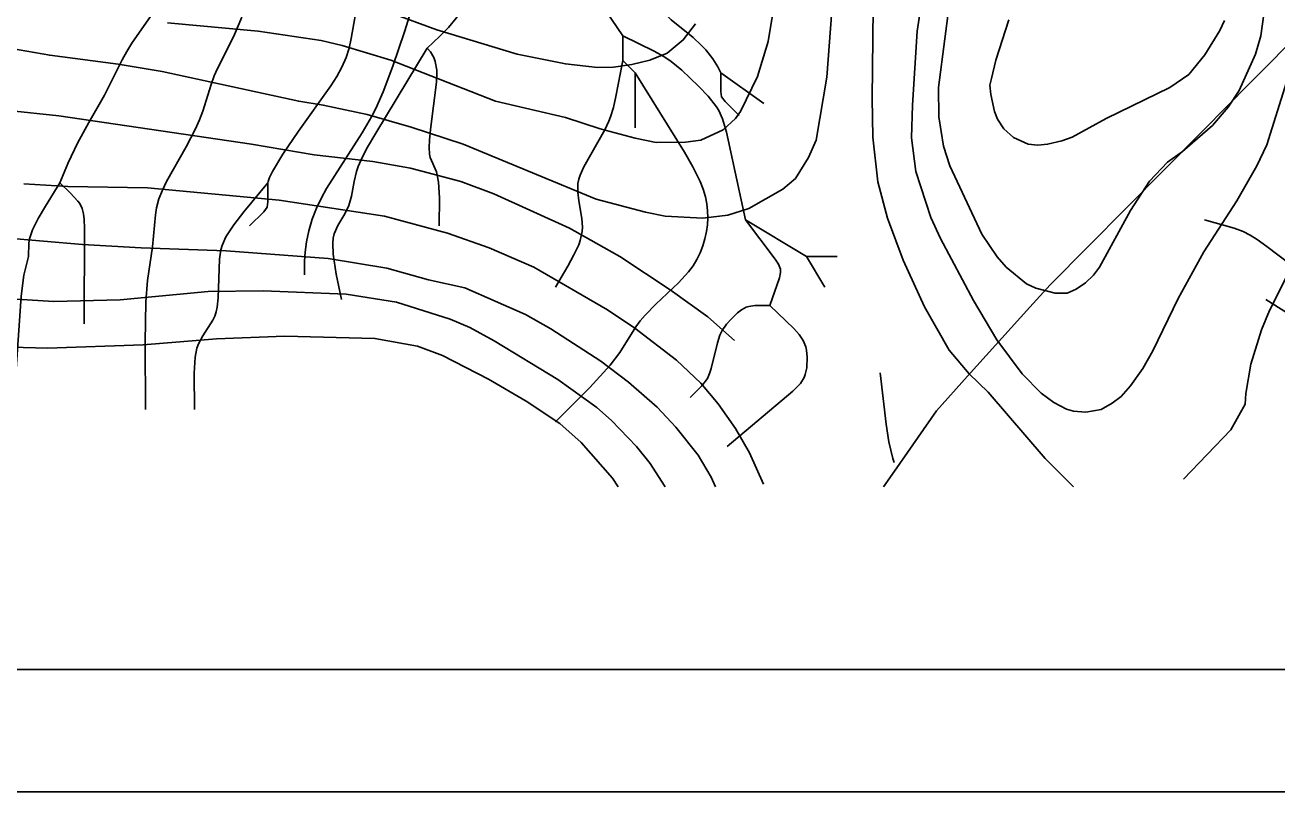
# Model space of a CAD drawing. Extents: x -709584 to -702006, y -1161789 to -1157496.
# Drawn here: x -705846 to -705335, y -1161766 to -1161453 of the extents above; entities that cross this region are included whole.
import ezdxf

# ---------------------------------------------------------------- set-up
doc = ezdxf.new("R2010")
doc.units = 0
for name, color, linetype in [('120_vrstevnice hlavní', 7, 'Continuous'), ('122_vrstevnice základní', 7, 'Continuous'), ('408_BPEJ_linie', 7, 'Continuous'), ('411_akumulovaný odtok', 7, 'Continuous'), ('800_mřížka', 7, 'Continuous')]:
    doc.layers.add(name, color=color, linetype=linetype)

msp = doc.modelspace()

# ---------------------------------------------------------------- linework, layer by layer
at = {"layer": '120_vrstevnice hlavní'}
for points in [[(-705338.94, -1161438.2), (-705341.51, -1161457), (-705343.64, -1161464.41), (-705350.34, -1161479.23), (-705354.76, -1161486.07), (-705361.17, -1161493.48), (-705373.42, -1161504.17), (-705379.55, -1161508.44), (-705386.96, -1161516.28), (-705394.66, -1161528.25), (-705407.34, -1161551.34), (-705409.76, -1161554.61), (-705413.06, -1161557.81), (-705416.92, -1161560.39), (-705420.62, -1161561.95), (-705425.43, -1161562.02), (-705433.41, -1161559.89), (-705437.12, -1161558.18), (-705445.53, -1161551.34), (-705449.09, -1161547.2), (-705455.36, -1161537.94), (-705468.47, -1161510.01), (-705471.03, -1161502.03), (-705473.03, -1161490.06), (-705473.17, -1161478.09), (-705467.9, -1161438.2)], [(-705710.71, -1161442.47), (-705677.93, -1161454.44), (-705645.16, -1161464.41), (-705625.5, -1161468.4), (-705612.39, -1161469.83), (-705605.83, -1161469.69), (-705598.42, -1161468.69), (-705591.01, -1161466.84), (-705583.89, -1161463.99), (-705577.33, -1161458.57), (-705572.34, -1161452.02)], [(-705870.59, -1161538.08), (-705822.71, -1161542.07), (-705798.77, -1161543.5), (-705764, -1161544.64), (-705722.39, -1161547.77), (-705698.45, -1161551.76), (-705681.35, -1161556.47), (-705666.53, -1161559.74), (-705641.74, -1161570.72), (-705631.48, -1161576.56), (-705610.96, -1161589.67), (-705599.7, -1161598.22), (-705588.02, -1161608.48), (-705580.33, -1161616.6), (-705571.21, -1161628.14), (-705565.93, -1161637.12), (-705564.15, -1161641.05)]]:
    msp.add_lwpolyline(points, dxfattribs=at)
at = {"layer": '122_vrstevnice základní'}
for points in [[(-705787.94, -1161451.59), (-705750.89, -1161455.01), (-705725.24, -1161458.86), (-705716.69, -1161460.85), (-705696.74, -1161466.84), (-705654, -1161483.65), (-705625.5, -1161490.21), (-705611.25, -1161494.91), (-705597, -1161498.76), (-705588.45, -1161500.47), (-705576.48, -1161500.32), (-705570.21, -1161499.47), (-705561.09, -1161495.33), (-705555.96, -1161490.63), (-705553.96, -1161487.78), (-705546.98, -1161473.53), (-705542.71, -1161459.28), (-705532.73, -1161399.44)], [(-705499.67, -1161433.35), (-705500.24, -1161482.37), (-705499.96, -1161498.33), (-705497.96, -1161516.57), (-705493.97, -1161531.39), (-705487.56, -1161548.49), (-705478.87, -1161567.58), (-705468.75, -1161585.25), (-705460.63, -1161594.94), (-705452.79, -1161602.35), (-705429.57, -1161629.42), (-705418.05, -1161641.05)], [(-705858.05, -1161460.99), (-705836.1, -1161464.84), (-705808.17, -1161468.55), (-705790.22, -1161471.54), (-705734.36, -1161483.65), (-705724.39, -1161485.22), (-705706.43, -1161489.06), (-705688.48, -1161494.2), (-705667.23, -1161501.16), (-705612.96, -1161523.55), (-705592.72, -1161528.96), (-705584.74, -1161530.53), (-705569.35, -1161531.39), (-705559.09, -1161530.1), (-705550.54, -1161527.4), (-705536.72, -1161519.56), (-705531.45, -1161515.14), (-705526.18, -1161506.59), (-705523.04, -1161499.47), (-705518.77, -1161473.82), (-705516.63, -1161446.75)], [(-705480.44, -1161446.18), (-705481.86, -1161455.01), (-705483.79, -1161485.27), (-705484.14, -1161498.61), (-705482.43, -1161512.29), (-705476.3, -1161531.1), (-705472.31, -1161539.65)], [(-705356.32, -1161450.74), (-705358.18, -1161454.72), (-705364.3, -1161464.7), (-705370.86, -1161472.68), (-705378.7, -1161478.09), (-705404.63, -1161490.63), (-705418.59, -1161498.33), (-705422.72, -1161499.78), (-705428.57, -1161501.18), (-705432.56, -1161501.61), (-705436.55, -1161501.18), (-705442.53, -1161498.47), (-705446.38, -1161494.91), (-705448.99, -1161491), (-705450.23, -1161487.78), (-705451.8, -1161480.94), (-705452.14, -1161477.12), (-705451.51, -1161474.39), (-705449.64, -1161466.93), (-705444.39, -1161450.45)], [(-705472.31, -1161539.65), (-705458.81, -1161564.99), (-705449.23, -1161580.97), (-705438.97, -1161594.94), (-705431.13, -1161602.78), (-705426.07, -1161606.64), (-705420.88, -1161609.33), (-705417.92, -1161610.08), (-705412.9, -1161610.47), (-705406.62, -1161609.47), (-705402.21, -1161606.91), (-705398.49, -1161604.09), (-705394.66, -1161599.78), (-705389.67, -1161592.66), (-705385.54, -1161585.53), (-705375.28, -1161564.16), (-705364.73, -1161545.07), (-705363.31, -1161542.79), (-705351.34, -1161524.26), (-705343.07, -1161510.01), (-705339.08, -1161501.46), (-705330.96, -1161475.81)], [(-705852.92, -1161487.36), (-705832.4, -1161489.64), (-705753.74, -1161501.18), (-705728.09, -1161505.45), (-705704.15, -1161508.16), (-705688.76, -1161511.01), (-705668.25, -1161516.42), (-705654.71, -1161521.41), (-705623.79, -1161535.38), (-705603.27, -1161547.06), (-705582.75, -1161560.6), (-705567.36, -1161571.57), (-705556.39, -1161581.26)], [(-705544.56, -1161639.97), (-705550.26, -1161627.14), (-705555.96, -1161617.17), (-705563.08, -1161607.19), (-705570.21, -1161598.64), (-705580.18, -1161589.24), (-705597.14, -1161576.27), (-705608.25, -1161568.72), (-705638.32, -1161551.34), (-705656.56, -1161543.5), (-705673.66, -1161537.51), (-705699.31, -1161530.53), (-705742.34, -1161523.98), (-705796.2, -1161518.99), (-705828.69, -1161518.42), (-705846.65, -1161517.28)], [(-705373, -1161637.86), (-705353.76, -1161617.8), (-705347.92, -1161607.33), (-705347.63, -1161602.92), (-705345.5, -1161590.95), (-705341.22, -1161576.99), (-705337.94, -1161569.01), (-705327.83, -1161549.06)], [(-705584.79, -1161641.05), (-705585.03, -1161640.54), (-705590.87, -1161631.42), (-705596.43, -1161624.58), (-705606.69, -1161613.89), (-705612.67, -1161608.62), (-705628.63, -1161597.22), (-705654.57, -1161581.4), (-705664.54, -1161575.99), (-705672.52, -1161572.57), (-705694.46, -1161565.58), (-705714.98, -1161562.31), (-705748.9, -1161561.03), (-705771.41, -1161561.31), (-705807.32, -1161564.73), (-705834.39, -1161565.3), (-705876, -1161562.74)], [(-705604, -1161641.05), (-705606.26, -1161637.4), (-705619.08, -1161622.87), (-705627.78, -1161615.17), (-705641.46, -1161606.05), (-705656.84, -1161597.08), (-705675.65, -1161587.39), (-705685.91, -1161583.54), (-705703.3, -1161580.4), (-705740.06, -1161579.55), (-705767.99, -1161580.55), (-705797.91, -1161583.11), (-705836.96, -1161584.39), (-705871.73, -1161583.4)]]:
    msp.add_lwpolyline(points, dxfattribs=at)
at = {"layer": '408_BPEJ_linie'}
msp.add_lwpolyline([(-705323.42, -1161453.49), (-705345.95, -1161476.22), (-705365.08, -1161495.52), (-705412.06, -1161542.92), (-705427.5, -1161558.5), (-705435.81, -1161567.7), (-705461.23, -1161595.86), (-705474, -1161610), (-705491.13, -1161634.57), (-705495.64, -1161641.05)], dxfattribs=at)
at = {"layer": '411_akumulovaný odtok'}
for p, q in [((-705601.99, -1161467), (-705601.99, -1161457)), ((-705596.99, -1161472), (-705601.99, -1161467)), ((-705596.99, -1161494.5), (-705596.99, -1161472)), ((-705544.49, -1161484.5), (-705561.99, -1161472)), ((-705526.99, -1161547), (-705551.99, -1161532)), ((-705514.49, -1161547), (-705526.99, -1161547)), ((-705519.49, -1161559.5), (-705526.99, -1161547)), ((-705339.49, -1161564.5), (-705311.99, -1161582))]:
    msp.add_line(p, q, dxfattribs=at)
for points in [[(-705731.99, -1161554.5), (-705732.02, -1161548.92), (-705731.75, -1161545.22), (-705731.21, -1161541), (-705730.3, -1161536.5), (-705728.91, -1161531.8), (-705727.14, -1161527.24), (-705725.15, -1161523.01), (-705723.09, -1161519.29), (-705708.49, -1161496.59), (-705704.62, -1161489.95), (-705702.85, -1161486.54), (-705699.84, -1161479.78), (-705695.91, -1161469.35), (-705691.13, -1161455.27), (-705686.82, -1161441.28), (-705685.09, -1161434.44), (-705684.45, -1161431.1), (-705684.02, -1161427.85), (-705683.67, -1161421.88), (-705682.5, -1161412.49), (-705681.95, -1161399.37), (-705681.99, -1161377)], [(-705681.99, -1161462), (-705676.75, -1161457.09), (-705673.23, -1161453.5), (-705670.11, -1161449.79), (-705668.98, -1161448.05), (-705668.21, -1161446.41), (-705667.37, -1161443.13), (-705667, -1161437.92), (-705667.1, -1161434.4), (-705667.47, -1161430.94), (-705668.18, -1161427.61), (-705670.18, -1161421.49), (-705670.54, -1161418.02), (-705670.21, -1161412.57), (-705668.62, -1161401.4), (-705668.27, -1161397.74), (-705668.35, -1161394.21), (-705668.68, -1161392.54), (-705669.29, -1161390.92), (-705670.31, -1161389.19), (-705671.68, -1161387.36), (-705675, -1161383.66), (-705681.99, -1161377)], [(-705561.99, -1161472), (-705563.17, -1161469.64), (-705565.22, -1161466.38), (-705568.15, -1161462.67), (-705569.86, -1161460.85), (-705573.32, -1161457.67), (-705582.26, -1161450.38), (-705584.9, -1161447.74), (-705586.07, -1161446.3), (-705587.11, -1161444.77), (-705588.91, -1161441.48), (-705594.24, -1161429.23), (-705595.89, -1161425.82), (-705597.82, -1161422.62), (-705598.98, -1161421.12), (-705601.57, -1161418.32), (-705605.85, -1161414.4), (-705626.99, -1161397)], [(-705601.99, -1161457), (-705608.97, -1161446.72), (-705610.57, -1161443.82), (-705611.34, -1161441.8), (-705611.75, -1161439.57), (-705611.92, -1161437.27), (-705611.95, -1161429.04), (-705612.1, -1161425.58), (-705612.47, -1161423.38), (-705613.27, -1161421.35), (-705614.51, -1161419.51), (-705616.81, -1161416.93), (-705626.99, -1161407)], [(-705746.99, -1161517), (-705746.93, -1161516.36), (-705746.3, -1161514.76), (-705745.13, -1161512.36), (-705740.92, -1161505.2), (-705734.47, -1161495.79), (-705721.25, -1161477.37), (-705718.88, -1161473.6), (-705716.79, -1161469.76), (-705715.07, -1161465.77), (-705713.85, -1161461.93), (-705712.91, -1161457.99), (-705710.11, -1161441.89)], [(-705831.99, -1161517), (-705828.53, -1161508.76), (-705824.67, -1161500.7), (-705820.13, -1161492.3), (-705813.68, -1161481.15), (-705806.56, -1161466.74), (-705804.64, -1161463.27), (-705802.55, -1161459.99), (-705793.76, -1161447.31)], [(-705796.99, -1161609.5), (-705797.17, -1161582.01), (-705796.84, -1161565.47), (-705796.17, -1161556.85), (-705794.06, -1161542.99), (-705792.91, -1161530.02), (-705792.47, -1161527.08), (-705791.48, -1161523.52), (-705790.08, -1161519.98), (-705788.39, -1161516.45), (-705780.34, -1161502.24), (-705776.5, -1161494.94), (-705774.87, -1161491.19), (-705773.58, -1161487.62), (-705770.2, -1161476.8), (-705768.9, -1161473.27), (-705767.55, -1161470.23), (-705761.08, -1161457.31), (-705757.66, -1161449.27)], [(-705551.99, -1161532), (-705559.76, -1161496.3), (-705561.37, -1161490.86), (-705562.87, -1161487.47), (-705563.81, -1161485.92), (-705567.24, -1161481.6), (-705571.11, -1161477.52), (-705577.9, -1161470.99), (-705582.23, -1161467.42), (-705585.35, -1161465.39), (-705589.27, -1161463.23), (-705601.99, -1161457)], [(-705716.99, -1161564.5), (-705719.1, -1161554.22), (-705720.36, -1161546), (-705720.52, -1161541.5), (-705720.32, -1161539.57), (-705719.88, -1161537.7), (-705718.41, -1161534.4), (-705715.57, -1161529.6), (-705713.93, -1161526.25), (-705712.83, -1161522.41), (-705711.72, -1161516.38), (-705710.78, -1161512.37), (-705710.07, -1161510.32), (-705708.31, -1161506.32), (-705706.24, -1161502.41), (-705702.89, -1161496.6), (-705681.99, -1161462)], [(-705676.99, -1161534.5), (-705676.93, -1161523.05), (-705677.28, -1161516.61), (-705677.79, -1161513.82), (-705678.19, -1161512.49), (-705680.72, -1161506.56), (-705680.99, -1161505.24), (-705681.17, -1161502.46), (-705681.04, -1161499.58), (-705680.6, -1161495.18), (-705678.12, -1161475.9), (-705677.94, -1161472.72), (-705678.03, -1161470.93), (-705678.66, -1161467.4), (-705679.23, -1161465.81), (-705680.62, -1161463.45), (-705681.99, -1161462)], [(-705629.49, -1161559.5), (-705624.48, -1161550.91), (-705621.99, -1161546.32), (-705620.04, -1161542.18), (-705619.4, -1161540.4), (-705618.61, -1161536.79), (-705618.54, -1161535.04), (-705618.84, -1161531.48), (-705620.06, -1161524.3), (-705620.46, -1161520.74), (-705620.35, -1161517.25), (-705619.97, -1161515.5), (-705619.4, -1161513.77), (-705617.89, -1161510.37), (-705609.33, -1161495.24), (-705607.71, -1161491.76), (-705607.03, -1161489.94), (-705605.9, -1161486.21), (-705604.83, -1161481.66), (-705601.99, -1161467)], [(-705629.49, -1161614.5), (-705615.45, -1161600.46), (-705607.21, -1161591.36), (-705603.27, -1161586.15), (-705596.75, -1161575.76), (-705594.95, -1161573.29), (-705592.96, -1161570.91), (-705588.57, -1161566.44), (-705579.36, -1161557.79), (-705575.16, -1161553.23), (-705573.33, -1161550.77), (-705571.78, -1161548.19), (-705570.47, -1161545.49), (-705569.38, -1161542.68), (-705568.51, -1161539.8), (-705567.88, -1161536.86), (-705567.52, -1161534.03), (-705567.38, -1161531.17), (-705567.46, -1161528.32), (-705567.75, -1161525.47), (-705568.29, -1161522.67), (-705569.23, -1161519.51), (-705570.44, -1161516.42), (-705573.41, -1161510.35), (-705576.8, -1161504.37), (-705596.99, -1161472)], [(-705554.49, -1161489.5), (-705560.3, -1161483.76), (-705561.71, -1161481.89), (-705562.04, -1161479.63), (-705561.99, -1161472)], [(-705851.99, -1161624.5), (-705847.73, -1161563.3), (-705847.25, -1161558.9), (-705846.59, -1161554.67), (-705844.75, -1161546.98), (-705844.66, -1161541.53), (-705844.35, -1161539.75), (-705843.07, -1161536.07), (-705840.79, -1161531.55), (-705837.87, -1161526.51), (-705831.99, -1161517)], [(-705821.99, -1161574.5), (-705821.9, -1161535.49), (-705821.99, -1161531.88), (-705822.23, -1161529.54), (-705822.79, -1161527.34), (-705823.84, -1161525.39), (-705824.63, -1161524.36), (-705827.74, -1161521.03), (-705831.99, -1161517)], [(-705776.99, -1161609.5), (-705777.13, -1161594.65), (-705776.7, -1161588.02), (-705775.95, -1161584.4), (-705775.33, -1161582.69), (-705773.52, -1161579.4), (-705769.41, -1161573.03), (-705768.63, -1161571.33), (-705768.07, -1161569.56), (-705767.68, -1161567.73), (-705767.24, -1161563.91), (-705766.72, -1161548.11), (-705766.18, -1161544.29), (-705765.69, -1161542.46), (-705764.15, -1161539), (-705760.95, -1161534.12), (-705756.75, -1161528.76), (-705746.99, -1161517)], [(-705754.49, -1161534.5), (-705748.67, -1161528.76), (-705747.26, -1161526.89), (-705746.94, -1161524.63), (-705746.99, -1161517)], [(-705541.99, -1161567), (-705538.11, -1161555.73), (-705537.66, -1161553.53), (-705537.69, -1161552.12), (-705537.87, -1161551.42), (-705538.5, -1161550.08), (-705539.79, -1161548.12), (-705551.99, -1161532)], [(-705364.49, -1161532), (-705352.33, -1161535.47), (-705348.71, -1161536.82), (-705345.8, -1161538.3), (-705343.02, -1161540.07), (-705338.97, -1161542.97), (-705315, -1161561.1), (-705310.95, -1161563.81), (-705308.18, -1161565.17), (-705306.7, -1161565.57), (-705305.05, -1161565.65), (-705301.26, -1161565.09), (-705297.41, -1161563.99), (-705291.99, -1161562)], [(-705574.49, -1161604.5), (-705569.82, -1161599.82), (-705567.5, -1161596.74), (-705566.64, -1161594.79), (-705565.99, -1161592.76), (-705563.34, -1161582.23), (-705562.37, -1161579.16), (-705561.51, -1161577.24), (-705559.67, -1161574.65), (-705557.49, -1161572.27), (-705555.16, -1161570.05), (-705553.52, -1161568.72), (-705551.66, -1161567.68), (-705550.57, -1161567.36), (-705548.07, -1161567), (-705541.99, -1161567)], [(-705559.49, -1161624.5), (-705532.59, -1161601.95), (-705529.53, -1161598.78), (-705528, -1161596.42), (-705527.5, -1161595.15), (-705526.94, -1161592.41), (-705526.78, -1161588.11), (-705527.06, -1161585.25), (-705527.35, -1161583.87), (-705528.4, -1161581.26), (-705530.03, -1161578.87), (-705532.17, -1161576.44), (-705541.99, -1161567)], [(-705496.99, -1161594.5), (-705494.46, -1161615.38), (-705493.36, -1161622.67), (-705491.8, -1161629.48), (-705491.2, -1161631.09)]]:
    msp.add_lwpolyline(points, dxfattribs=at)
at = {"layer": '800_mřížka'}
for points in [[(-702006.48, -1161765.53), (-709584.12, -1161765.53), (-709584.12, -1157496.46), (-702006.48, -1157496.46)], [(-702056.48, -1161715.53), (-709534.12, -1161715.53), (-709534.12, -1157546.46), (-702056.48, -1157546.46)]]:
    msp.add_lwpolyline(points, close=True, dxfattribs=at)

doc.saveas('drawing.dxf')
